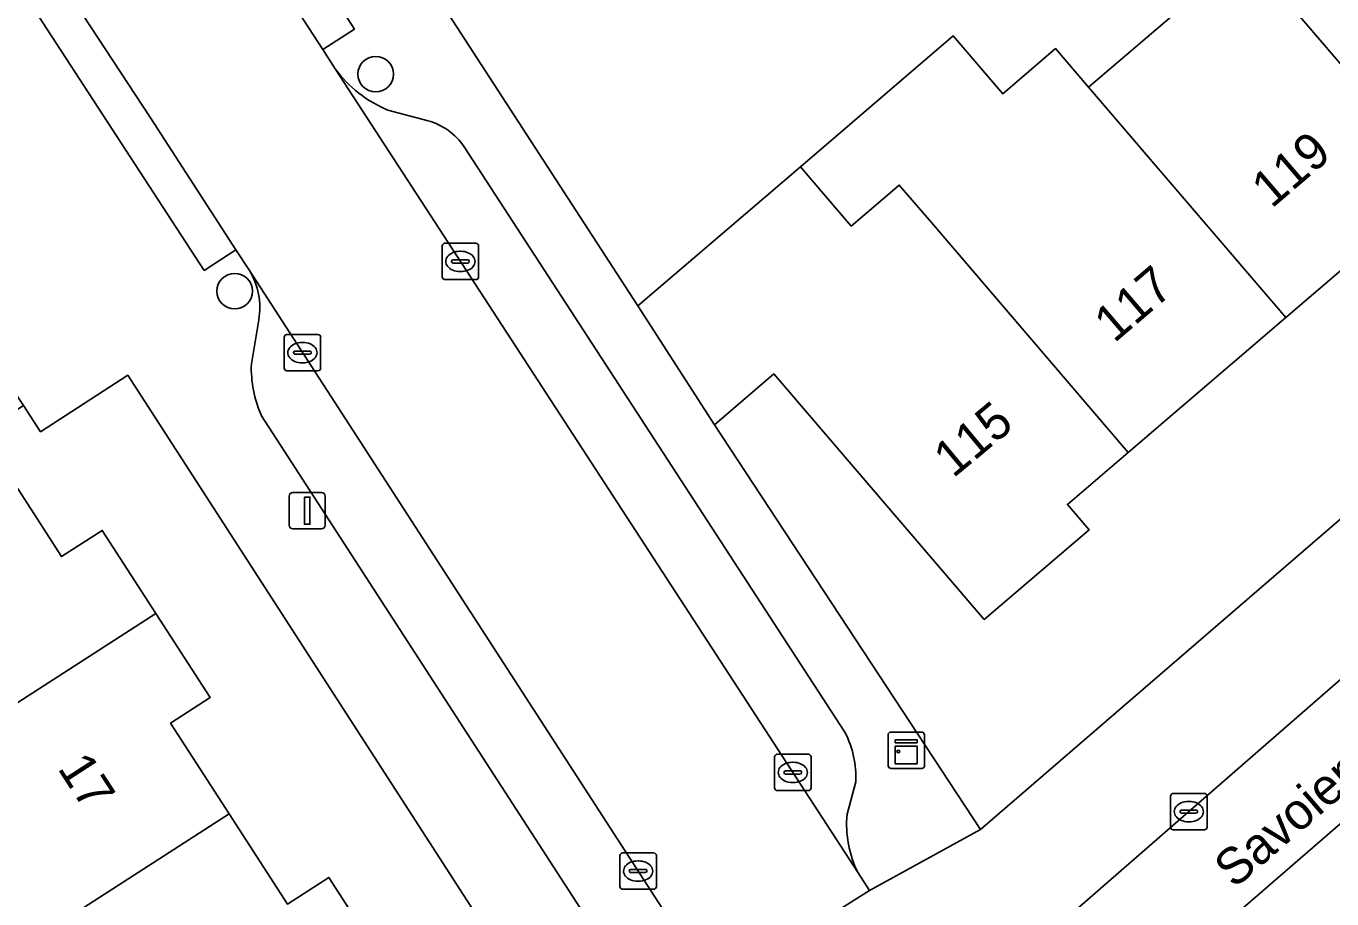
# Model space of a CAD drawing. Extents: x 158472 to 159562, y 388525 to 389606.
# Drawn here: x 159094.23 to 159130.11, y 389033.63 to 389057.63 of the extents above; entities that cross this region are included whole.
import ezdxf

# ---------------------------------------------------------------- set-up
doc = ezdxf.new("R2010")
doc.units = 0
for name, color, linetype in [('IMGEO_Boom', 7, 'Continuous'), ('IMGEO_Erf', 7, 'Continuous'), ('IMGEO_Fietspad_gesloten', 7, 'Continuous'), ('IMGEO_Groenvoorziening', 7, 'Continuous'), ('IMGEO_Kast', 7, 'Continuous'), ('IMGEO_Kolk', 7, 'Continuous'), ('IMGEO_Lichtmast', 7, 'Continuous'), ('IMGEO_Muur', 7, 'Continuous'), ('IMGEO_Openbare_ruimte_label', 7, 'Continuous'), ('IMGEO_Pand', 7, 'Continuous'), ('IMGEO_Pand_nummerreeks', 7, 'Continuous'), ('IMGEO_Parkeervlak_open', 7, 'Continuous'), ('IMGEO_Rijbaan_lokaal_open', 7, 'Continuous'), ('IMGEO_Voetpad_open', 7, 'Continuous')]:
    doc.layers.add(name, color=color, linetype=linetype)

msp = doc.modelspace()

# ---------------------------------------------------------------- linework, layer by layer
at = {"layer": 'IMGEO_Boom'}
for centre in [(159103.84, 389056.309), (159099.966, 389050.343)]:
    msp.add_circle(centre, 0.489, dxfattribs=at)
at = {"layer": 'IMGEO_Erf'}
for points in [[(159162.01, 389076.942), (159159.972, 389075.198), (159158.26, 389073.733), (159158.69, 389073.231), (159155.739, 389070.705), (159155.562, 389070.553), (159154.608, 389071.668), (159150.446, 389068.106), (159146.167, 389064.444), (159141.894, 389060.786), (159137.519, 389057.042), (159133.159, 389053.31), (159128.845, 389049.618), (159124.513, 389045.911), (159122.843, 389044.481), (159123.442, 389043.782), (159120.556, 389041.312), (159114.776, 389048.066), (159113.143, 389046.668), (159120.451, 389035.544), (159176.445, 389083.875)], [(159093.52, 389045.667), (159095.211, 389043.044), (159096.326, 389043.763), (159097.8, 389041.476), (159099.289, 389039.167), (159098.205, 389038.468), (159099.815, 389035.971), (159101.412, 389033.493), (159102.547, 389034.225), (159104.049, 389031.895), (159105.504, 389029.638), (159104.381, 389028.914), (159106.09, 389026.263), (159099.053, 389021.727), (159096.839, 389025.162), (159095.558, 389024.336), (159094.606, 389025.812), (159093.645, 389027.303), (159094.884, 389028.102), (159092.747, 389031.417)]]:
    msp.add_lwpolyline(points, dxfattribs=at)
msp.add_lwpolyline([(159110.952, 389026.462), (159097.025, 389048.03), (159094.634, 389046.479), (159094.161, 389047.197), (159074.652, 389034.542), (159079.913, 389028.224), (159079.056, 389027.511), (159082.11, 389023.773), (159078.506, 389021.057), (159078.33, 389021.26), (159076.667, 389019.79), (159080.175, 389015.432), (159083.313, 389018.074), (159085.077, 389015.979), (159086.84, 389013.885), (159083.702, 389011.243), (159087.25, 389007.054), (159087.812, 389006.457)], close=True, dxfattribs=at)
at = {"layer": 'IMGEO_Fietspad_gesloten'}
msp.add_lwpolyline([(159088.825, 389000), (159116.168, 389023.498), (159116.438, 389023.729), (159119.841, 389026.64), (159123.107, 389029.434), (159123.845, 389030.074), (159179.477, 389078.282), (159180.43, 389079.087), (159181.476, 389079.97), (159179.526, 389082.19), (159178.548, 389081.349), (159174.203, 389077.614), (159152.159, 389058.692), (159121.614, 389032.055), (159121.218, 389031.725), (159114.548, 389026.174), (159114.372, 389026.022), (159084.209, 389000)], dxfattribs=at)
at = {"layer": 'IMGEO_Groenvoorziening'}
msp.add_lwpolyline([(159128.905, 389030.814), (159156.026, 389054.244), (159182.297, 389076.941), (159180.43, 389079.087), (159179.477, 389078.282), (159123.845, 389030.074), (159125.639, 389027.992)], close=True, dxfattribs=at)
at = {"layer": 'IMGEO_Kast'}
for p, q in [((159117.918, 389037.296), (159117.918, 389038.137)), ((159117.918, 389038.137), (159117.918, 389037.296)), ((159117.993, 389038.221), (159118.834, 389038.221)), ((159118.834, 389038.221), (159117.993, 389038.221)), ((159118.918, 389038.146), (159118.918, 389037.305)), ((159118.918, 389037.305), (159118.918, 389038.146)), ((159118.843, 389037.221), (159118.002, 389037.221)), ((159118.002, 389037.221), (159118.843, 389037.221))]:
    msp.add_line(p, q, dxfattribs=at)
for points in [[(159118.113, 389038.011), (159118.713, 389038.011), (159118.713, 389037.926), (159118.113, 389037.926), (159118.113, 389038.011)], [(159118.113, 389037.836), (159118.713, 389037.836), (159118.713, 389037.347), (159118.113, 389037.347), (159118.113, 389037.836)]]:
    msp.add_lwpolyline(points, dxfattribs=at)
msp.add_circle((159118.197, 389037.685), 0.0377, dxfattribs=at)
for centre, start, end in [((159117.996, 389038.143), 92.4484, 184.2845), ((159117.996, 389038.143), 92.4484, 184.2845), ((159118.84, 389038.143), 2.4484, 94.2845), ((159118.84, 389038.143), 2.4484, 94.2845), ((159117.996, 389037.299), 182.4484, 274.2845), ((159117.996, 389037.299), 182.4484, 274.2845), ((159118.84, 389037.299), 272.4484, 4.2845), ((159118.84, 389037.299), 272.4484, 4.2845)]:
    msp.add_arc(centre, 0.0779, start, end, dxfattribs=at)
at = {"layer": 'IMGEO_Kolk'}
for p, q in [((159105.666, 389050.733), (159105.666, 389051.585)), ((159105.741, 389051.659), (159106.593, 389051.659)), ((159106.154, 389051.439), (159106.179, 389051.439)), ((159106.667, 389051.585), (159106.667, 389050.733)), ((159105.925, 389051.153), (159105.925, 389051.165)), ((159106.363, 389051.116), (159105.965, 389051.116)), ((159105.968, 389051.202), (159106.366, 389051.202)), ((159106.409, 389051.165), (159106.409, 389051.153)), ((159106.177, 389050.879), (159106.152, 389050.879)), ((159106.593, 389050.659), (159105.741, 389050.659)), ((159101.326, 389048.226), (159101.326, 389049.078)), ((159101.401, 389049.152), (159102.253, 389049.152)), ((159101.814, 389048.932), (159101.839, 389048.932)), ((159102.327, 389049.078), (159102.327, 389048.226)), ((159101.585, 389048.646), (159101.585, 389048.658)), ((159102.023, 389048.609), (159101.625, 389048.609)), ((159101.628, 389048.695), (159102.026, 389048.695)), ((159102.069, 389048.658), (159102.069, 389048.646)), ((159101.837, 389048.372), (159101.812, 389048.372)), ((159102.253, 389048.152), (159101.401, 389048.152)), ((159114.798, 389036.684), (159114.798, 389037.536)), ((159114.873, 389037.61), (159115.725, 389037.61)), ((159115.799, 389037.536), (159115.799, 389036.684)), ((159115.057, 389037.104), (159115.057, 389037.116)), ((159115.495, 389037.067), (159115.097, 389037.067)), ((159115.1, 389037.153), (159115.498, 389037.153)), ((159115.286, 389037.39), (159115.311, 389037.39)), ((159115.541, 389037.116), (159115.541, 389037.104)), ((159115.309, 389036.83), (159115.284, 389036.83)), ((159115.725, 389036.61), (159114.873, 389036.61)), ((159125.677, 389035.607), (159125.677, 389036.459)), ((159125.752, 389036.533), (159126.604, 389036.533)), ((159126.678, 389036.459), (159126.678, 389035.607)), ((159125.936, 389036.027), (159125.936, 389036.039)), ((159126.374, 389035.99), (159125.976, 389035.99)), ((159125.979, 389036.076), (159126.377, 389036.076)), ((159126.165, 389036.313), (159126.19, 389036.313)), ((159126.42, 389036.039), (159126.42, 389036.027)), ((159126.188, 389035.753), (159126.163, 389035.753)), ((159126.604, 389035.533), (159125.752, 389035.533)), ((159110.623, 389034.898), (159111.475, 389034.898)), ((159110.548, 389033.972), (159110.548, 389034.824)), ((159111.036, 389034.678), (159111.061, 389034.678)), ((159111.549, 389034.824), (159111.549, 389033.972)), ((159110.807, 389034.392), (159110.807, 389034.404)), ((159111.245, 389034.355), (159110.847, 389034.355)), ((159110.85, 389034.441), (159111.248, 389034.441)), ((159111.291, 389034.404), (159111.291, 389034.392)), ((159111.475, 389033.898), (159110.623, 389033.898)), ((159111.059, 389034.118), (159111.034, 389034.118))]:
    msp.add_line(p, q, dxfattribs=at)
for points in [[(159105.666, 389050.733), (159105.666, 389051.585)], [(159105.741, 389051.659), (159106.593, 389051.659)], [(159106.667, 389051.585), (159106.667, 389050.733)], [(159106.593, 389050.659), (159105.741, 389050.659)], [(159101.326, 389048.226), (159101.326, 389049.078)], [(159101.401, 389049.152), (159102.253, 389049.152)], [(159102.327, 389049.078), (159102.327, 389048.226)], [(159102.253, 389048.152), (159101.401, 389048.152)], [(159114.798, 389036.684), (159114.798, 389037.536)], [(159114.873, 389037.61), (159115.725, 389037.61)], [(159115.799, 389037.536), (159115.799, 389036.684)], [(159115.725, 389036.61), (159114.873, 389036.61)], [(159125.677, 389035.607), (159125.677, 389036.459)], [(159125.752, 389036.533), (159126.604, 389036.533)], [(159126.678, 389036.459), (159126.678, 389035.607)], [(159126.604, 389035.533), (159125.752, 389035.533)], [(159110.623, 389034.898), (159111.475, 389034.898)], [(159110.548, 389033.972), (159110.548, 389034.824)], [(159111.549, 389034.824), (159111.549, 389033.972)], [(159111.475, 389033.898), (159110.623, 389033.898)]]:
    msp.add_lwpolyline(points, dxfattribs=at)
for centre, radius, start, end in [((159105.743, 389051.583), 0.0765, 91.552, 178.448), ((159105.743, 389051.583), 0.0765, 91.552, 178.448), ((159106.591, 389051.583), 0.0765, 1.552, 88.448), ((159106.591, 389051.583), 0.0765, 1.552, 88.448), ((159105.965, 389051.162), 0.0403, 85.8775, 175.7526), ((159105.962, 389051.152), 0.0366, 178.938, 274.7102), ((159106.366, 389051.159), 0.043, 264.8664, 352.4533), ((159106.37, 389051.164), 0.0386, 1.7309, 96.639), ((159105.743, 389050.735), 0.0765, 181.552, 268.448), ((159105.743, 389050.735), 0.0765, 181.552, 268.448), ((159106.591, 389050.735), 0.0765, 271.552, 358.448), ((159106.591, 389050.735), 0.0765, 271.552, 358.448), ((159101.403, 389049.076), 0.0765, 91.552, 178.448), ((159101.403, 389049.076), 0.0765, 91.552, 178.448), ((159102.251, 389049.076), 0.0765, 1.552, 88.448), ((159102.251, 389049.076), 0.0765, 1.552, 88.448), ((159101.625, 389048.655), 0.0403, 85.8775, 175.7526), ((159101.622, 389048.645), 0.0366, 178.938, 274.7102), ((159102.026, 389048.652), 0.043, 264.8664, 352.4533), ((159102.03, 389048.657), 0.0386, 1.7309, 96.639), ((159101.403, 389048.228), 0.0765, 181.552, 268.448), ((159101.403, 389048.228), 0.0765, 181.552, 268.448), ((159102.251, 389048.228), 0.0765, 271.552, 358.448), ((159102.251, 389048.228), 0.0765, 271.552, 358.448), ((159114.875, 389037.534), 0.0765, 91.552, 178.448), ((159114.875, 389037.534), 0.0765, 91.552, 178.448), ((159115.723, 389037.534), 0.0765, 1.552, 88.448), ((159115.723, 389037.534), 0.0765, 1.552, 88.448), ((159115.097, 389037.113), 0.0403, 85.8775, 175.7526), ((159115.094, 389037.103), 0.0366, 178.938, 274.7102), ((159115.498, 389037.11), 0.043, 264.8664, 352.4533), ((159115.502, 389037.115), 0.0386, 1.7309, 96.639), ((159114.875, 389036.686), 0.0765, 181.552, 268.448), ((159114.875, 389036.686), 0.0765, 181.552, 268.448), ((159115.723, 389036.686), 0.0765, 271.552, 358.448), ((159115.723, 389036.686), 0.0765, 271.552, 358.448), ((159125.754, 389036.457), 0.0765, 91.552, 178.448), ((159125.754, 389036.457), 0.0765, 91.552, 178.448), ((159126.602, 389036.457), 0.0765, 1.552, 88.448), ((159126.602, 389036.457), 0.0765, 1.552, 88.448), ((159125.976, 389036.036), 0.0403, 85.8775, 175.7526), ((159125.973, 389036.026), 0.0366, 178.938, 274.7102), ((159126.377, 389036.033), 0.043, 264.8664, 352.4533), ((159126.381, 389036.038), 0.0386, 1.7309, 96.639), ((159125.754, 389035.609), 0.0765, 181.552, 268.448), ((159125.754, 389035.609), 0.0765, 181.552, 268.448), ((159126.602, 389035.609), 0.0765, 271.552, 358.448), ((159126.602, 389035.609), 0.0765, 271.552, 358.448), ((159110.625, 389034.822), 0.0765, 91.552, 178.448), ((159110.625, 389034.822), 0.0765, 91.552, 178.448), ((159111.473, 389034.822), 0.0765, 1.552, 88.448), ((159111.473, 389034.822), 0.0765, 1.552, 88.448), ((159110.847, 389034.401), 0.0403, 85.8775, 175.7526), ((159110.844, 389034.391), 0.0366, 178.938, 274.7102), ((159111.248, 389034.398), 0.043, 264.8664, 352.4533), ((159111.252, 389034.403), 0.0386, 1.7309, 96.639), ((159110.625, 389033.974), 0.0765, 181.552, 268.448), ((159110.625, 389033.974), 0.0765, 181.552, 268.448), ((159111.473, 389033.974), 0.0765, 271.552, 358.448), ((159111.473, 389033.974), 0.0765, 271.552, 358.448)]:
    msp.add_arc(centre, radius, start, end, dxfattribs=at)
for centre, major_axis, ratio, start_param, end_param in [((159106.153, 389051.159), (-0.387, 0.002), 0.722429, 4.712389, 7.853982), ((159106.178, 389051.159), (-0.39, 0.002), 0.717154, 1.570796, 4.712389), ((159101.813, 389048.652), (-0.387, 0.002), 0.722429, 4.712389, 7.853982), ((159101.838, 389048.652), (-0.39, 0.002), 0.717154, 1.570796, 4.712389), ((159115.285, 389037.11), (-0.387, 0.002), 0.722429, 4.712389, 7.853982), ((159115.31, 389037.11), (-0.39, 0.002), 0.717154, 1.570796, 4.712389), ((159126.164, 389036.033), (-0.387, 0.002), 0.722429, 4.712389, 7.853982), ((159126.189, 389036.033), (-0.39, 0.002), 0.717154, 1.570796, 4.712389), ((159111.035, 389034.398), (-0.387, 0.002), 0.722429, 4.712389, 7.853982), ((159111.06, 389034.398), (-0.39, 0.002), 0.717154, 1.570796, 4.712389)]:
    msp.add_ellipse(centre, major_axis=major_axis, ratio=ratio, start_param=start_param, end_param=end_param, dxfattribs=at)
at = {"layer": 'IMGEO_Lichtmast'}
for p, q in [((159101.461, 389043.908), (159101.461, 389044.708)), ((159101.461, 389044.708), (159101.461, 389043.908)), ((159101.561, 389044.808), (159102.351, 389044.808)), ((159102.351, 389044.808), (159101.561, 389044.808)), ((159102.451, 389044.708), (159102.451, 389043.908)), ((159102.451, 389043.908), (159102.451, 389044.708)), ((159102.351, 389043.808), (159101.561, 389043.808)), ((159101.561, 389043.808), (159102.351, 389043.808))]:
    msp.add_line(p, q, dxfattribs=at)
msp.add_lwpolyline([(159101.881, 389044.683), (159102.031, 389044.683), (159102.031, 389043.933), (159101.881, 389043.933), (159101.881, 389044.683)], dxfattribs=at)
for centre, start, end in [((159101.561, 389044.708), 90, 180), ((159101.561, 389044.708), 90, 180), ((159102.351, 389044.708), 0, 90), ((159102.351, 389044.708), 360, 90), ((159101.561, 389043.908), 180, 270), ((159101.561, 389043.908), 180, 270), ((159102.351, 389043.908), 270, 0), ((159102.351, 389043.908), 270, 0)]:
    msp.add_arc(centre, 0.1, start, end, dxfattribs=at)
at = {"layer": 'IMGEO_Muur'}
msp.add_lwpolyline([(159105.163, 389059.012), (159111.04, 389049.939)], dxfattribs=at)
at = {"layer": 'IMGEO_Pand'}
for points in [[(159133.159, 389053.31), (159137.519, 389057.042), (159132.093, 389063.383), (159131.151, 389064.484), (159129.684, 389063.229), (159130.631, 389062.123), (159127.737, 389059.647)], [(159128.845, 389049.618), (159133.159, 389053.31), (159127.737, 389059.647), (159126.808, 389060.733), (159125.404, 389059.532), (159126.335, 389058.444), (159123.425, 389055.954)], [(159123.425, 389055.954), (159122.519, 389057.012), (159121.068, 389055.77), (159119.705, 389057.362), (159115.505, 389053.764), (159116.902, 389052.13), (159118.224, 389053.261), (159119.11, 389052.226), (159124.513, 389045.911), (159128.845, 389049.618)], [(159119.11, 389052.226), (159118.224, 389053.261), (159116.902, 389052.13), (159115.505, 389053.764), (159111.04, 389049.939), (159113.143, 389046.668), (159114.776, 389048.066), (159120.556, 389041.312), (159123.442, 389043.782), (159122.843, 389044.481), (159124.513, 389045.911)], [(159097.8, 389041.476), (159096.326, 389043.763), (159095.211, 389043.044), (159093.52, 389045.667), (159086.494, 389041.138), (159088.693, 389037.728), (159087.409, 389036.9), (159088.373, 389035.404)], [(159092.747, 389031.417), (159099.815, 389035.971), (159098.205, 389038.468), (159099.289, 389039.167), (159097.8, 389041.476), (159088.373, 389035.404), (159089.311, 389033.949), (159090.585, 389034.77)], [(159092.747, 389031.417), (159094.884, 389028.102), (159093.645, 389027.303), (159094.606, 389025.812), (159104.049, 389031.895), (159102.547, 389034.225), (159101.412, 389033.493), (159099.815, 389035.971)]]:
    msp.add_lwpolyline(points, close=True, dxfattribs=at)
at = {"layer": 'IMGEO_Parkeervlak_open'}
for points in [[(159102.726, 389056.457), (159106.699, 389050.338), (159117.093, 389034.348)], [(159105.276, 389055.026), (159104.174, 389055.32)], [(159116.731, 389038.217), (159108.213, 389051.321), (159106.27, 389054.313)], [(159112.513, 389032.135), (159100.37, 389050.907)], [(159100.625, 389049.558), (159100.423, 389048.345)], [(159100.701, 389046.919), (159109.448, 389033.398)], [(159116.789, 389035.964), (159117.03, 389036.848)]]:
    msp.add_lwpolyline(points, dxfattribs=at)
for centre, radius, start, end in [((159105.481, 389058.474), 3.414, 216.2196, 247.5009), ((159104.793, 389053.304), 1.789, 34.3531, 74.3429), ((159098.747, 389049.902), 1.909, 349.6307, 31.7778), ((159103.696, 389048.243), 3.275, 178.2156, 203.8474), ((159114.307, 389036.971), 2.725, 357.4234, 27.2173), ((159119.774, 389035.689), 2.998, 174.7379, 206.5699)]:
    msp.add_arc(centre, radius, start, end, dxfattribs=at)
at = {"layer": 'IMGEO_Rijbaan_lokaal_open'}
msp.add_lwpolyline([(159082.291, 389078.58), (159083.083, 389077.37), (159094.853, 389059.385), (159095.181, 389058.884), (159097.651, 389055.11), (159099.999, 389051.48), (159100.37, 389050.907), (159112.513, 389032.135), (159113.143, 389031.161), (159115.274, 389032.515), (159117.405, 389033.869), (159117.093, 389034.348), (159106.699, 389050.338), (159102.726, 389056.457), (159102.383, 389056.984), (159096.621, 389065.857), (159094.928, 389068.456), (159090.797, 389074.796), (159088.584, 389078.194), (159084.452, 389084.536), (159084.089, 389085.093)], dxfattribs=at)
at = {"layer": 'IMGEO_Voetpad_open'}
for points in [[(159117.093, 389034.348), (159117.405, 389033.869), (159120.451, 389035.544), (159113.143, 389046.668), (159111.04, 389049.939), (159105.163, 389059.012), (159101.886, 389063.796), (159099.821, 389067.144), (159084.761, 389090.21)], [(159070.579, 388988.241), (159084.209, 389000), (159114.372, 389026.022), (159113.706, 389026.821), (159120.552, 389032.524), (159121.218, 389031.725), (159121.614, 389032.055), (159152.159, 389058.692), (159174.203, 389077.614), (159178.548, 389081.349), (159179.526, 389082.19), (159181.337, 389083.746), (159177.649, 389086.904)], [(159177.566, 389084.843), (159176.445, 389083.875), (159120.451, 389035.544), (159117.405, 389033.869), (159115.274, 389032.515), (159113.143, 389031.161), (159113.482, 389028.548), (159113.466, 389028.535), (159110.952, 389026.462), (159087.812, 389006.457), (159087.25, 389007.054), (159086.128, 389006.093), (159079.014, 389000), (159056.664, 388980.857), (159052.807, 388976.374)], [(159084.089, 389085.093), (159084.452, 389084.536), (159084.87, 389084.809), (159089.002, 389078.467), (159088.584, 389078.194), (159090.797, 389074.796), (159091.215, 389075.069), (159095.345, 389068.729), (159094.928, 389068.456), (159096.621, 389065.857), (159097.493, 389066.423), (159103.255, 389057.55), (159102.383, 389056.984), (159102.726, 389056.457)], [(159077.143, 389080.755), (159076.968, 389080.714), (159076.795, 389080.662), (159076.454, 389080.519), (159076.003, 389079.994), (159075.571, 389079.059), (159077.157, 389075.415), (159080.051, 389074.25), (159091.245, 389057.036), (159088.772, 389055.474), (159090.262, 389053.143), (159091.919, 389050.55), (159094.161, 389047.197), (159094.634, 389046.479), (159097.025, 389048.03), (159110.952, 389026.462), (159113.466, 389028.535), (159113.482, 389028.548), (159113.143, 389031.161)], [(159100.37, 389050.907), (159099.999, 389051.48), (159099.127, 389050.913), (159094.309, 389058.317), (159095.181, 389058.884), (159094.853, 389059.385)], [(159105.163, 389059.012), (159111.04, 389049.939), (159115.505, 389053.764), (159119.705, 389057.362), (159121.068, 389055.77), (159122.519, 389057.012), (159123.425, 389055.954), (159126.335, 389058.444)], [(159104.174, 389055.32), (159105.276, 389055.026)], [(159106.27, 389054.313), (159108.213, 389051.321), (159116.731, 389038.217)], [(159100.423, 389048.345), (159100.625, 389049.558)], [(159109.448, 389033.398), (159100.701, 389046.919)], [(159117.03, 389036.848), (159116.789, 389035.964)]]:
    msp.add_lwpolyline(points, dxfattribs=at)
for points in [[(159102.383, 389056.984), (159103.255, 389057.55), (159097.493, 389066.423), (159096.621, 389065.857)], [(159099.999, 389051.48), (159097.651, 389055.11), (159095.181, 389058.884), (159094.309, 389058.317), (159099.127, 389050.913)]]:
    msp.add_lwpolyline(points, close=True, dxfattribs=at)
for centre, radius, start, end in [((159105.481, 389058.474), 3.414, 216.2196, 247.5009), ((159104.793, 389053.304), 1.789, 34.3531, 74.3429), ((159098.747, 389049.902), 1.909, 349.6307, 31.7778), ((159103.696, 389048.243), 3.275, 178.2156, 203.8474), ((159114.307, 389036.971), 2.725, 357.4234, 27.2173), ((159119.774, 389035.689), 2.998, 174.7379, 206.5699)]:
    msp.add_arc(centre, radius, start, end, dxfattribs=at)

# ---------------------------------------------------------------- texts
at = {"layer": 'IMGEO_Openbare_ruimte_label'}
msp.add_text('Savoiepad', height=1, rotation=40.8249, dxfattribs=at).set_placement((159127.427, 389033.896))
at = {"layer": 'IMGEO_Pand_nummerreeks'}
for s, rotation, p in [('119', 40.5595, (159128.451, 389052.597)), ('117', 40.5597, (159124.127, 389048.898)), ('115', 39.7835, (159119.703, 389045.184)), ('17', 302.9353, (159095.081, 389037.225))]:
    msp.add_text(s, height=1, rotation=rotation, dxfattribs=at).set_placement(p)

doc.saveas('drawing.dxf')
